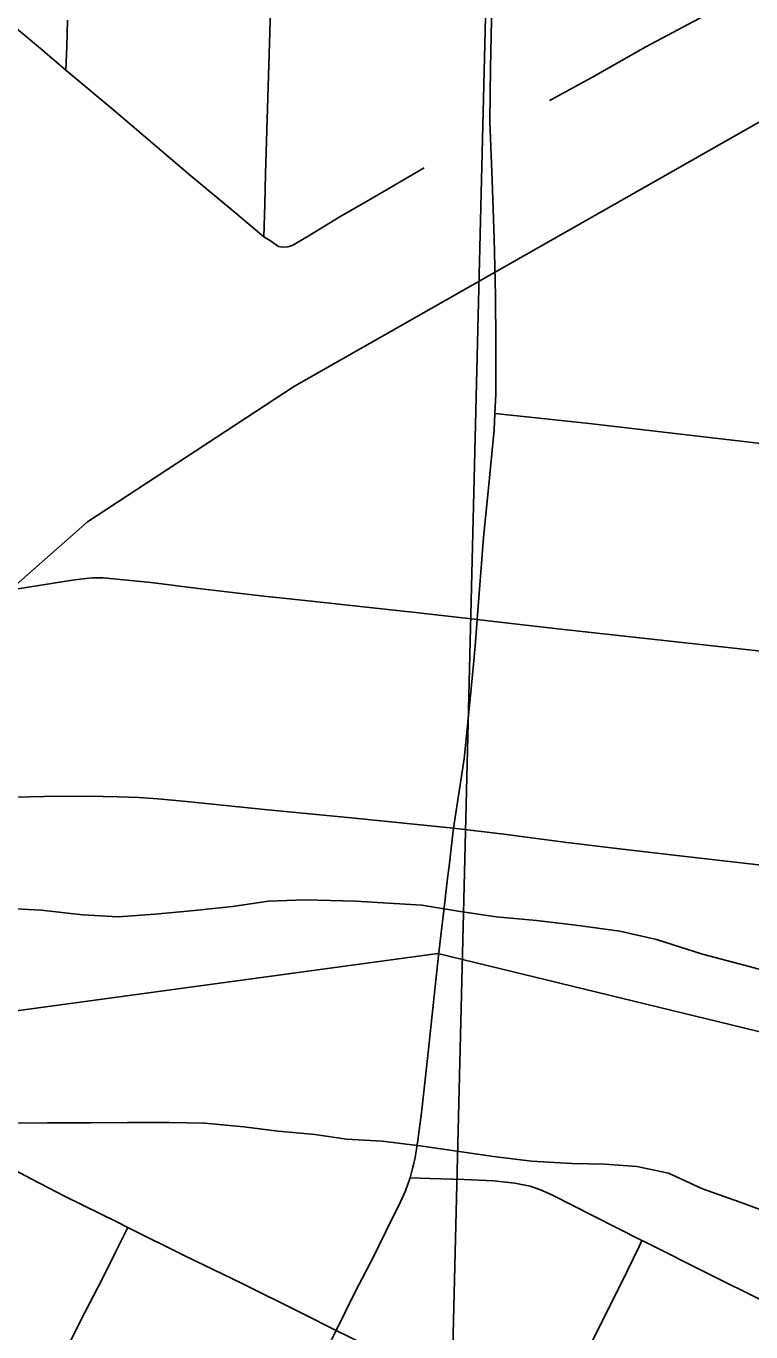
# Model space of a CAD drawing. Extents: x 2.4 to 73.1, y 4.5 to 25.6.
# Drawn here: x 48.5452 to 48.6572, y 22.731 to 22.9328 of the extents above; entities that cross this region are included whole.
import ezdxf

# ---------------------------------------------------------------- set-up
doc = ezdxf.new("R2010")
doc.units = 0
for name, color, linetype in [('GM_X_City_Street', 7, 'Continuous'), ('GM_X_County_Road', 7, 'Continuous'), ('GM_X_Interchange_Ramps', 7, 'Continuous'), ('GM_X_Major_River', 7, 'Continuous'), ('GM_X_Rail_Line', 7, 'Continuous'), ('GM_X_Section', 7, 'Continuous'), ('GM_X_State_Route', 7, 'Continuous'), ('GM_X_Township_Road', 7, 'Continuous'), ('GM_X_US_Shield', 7, 'Continuous')]:
    doc.layers.add(name, color=color, linetype=linetype)

msp = doc.modelspace()

# ---------------------------------------------------------------- linework, layer by layer
at = {"layer": 'GM_X_City_Street'}
for points in [[(48.58566, 22.89865), (48.58487, 22.89861), (48.58452, 22.89865), (48.58417, 22.89873), (48.58295, 22.89958), (48.58193, 22.90024), (48.57759, 22.90388), (48.57065, 22.90964), (48.55881, 22.91971), (48.55137, 22.92598), (48.54741, 22.92932), (48.53359, 22.94089), (48.52448, 22.94841), (48.52048, 22.95175), (48.50422, 22.96537), (48.50249, 22.96678), (48.50068, 22.96826), (48.49483, 22.97303), (48.48978, 22.97723), (48.47904, 22.98613), (48.47293, 22.99142), (48.46476, 22.99811)], [(48.58193, 22.90024), (48.58207, 22.90527), (48.58221, 22.90995), (48.58286, 22.93186), (48.58303, 22.93711)], [(48.62607, 22.92126), (48.62635, 22.92141), (48.63259, 22.92484), (48.64092, 22.92959), (48.65157, 22.93525)], [(48.55137, 22.92598), (48.55149, 22.92964), (48.55162, 22.93367)], [(48.58566, 22.89865), (48.58632, 22.89889), (48.58679, 22.89912), (48.58905, 22.90049), (48.59356, 22.90323), (48.59838, 22.90604), (48.60668, 22.91089)], [(48.61761, 22.87291), (48.62204, 22.87244), (48.6322, 22.87136), (48.64636, 22.86972), (48.66136, 22.86799), (48.66359, 22.86774)], [(48.61487, 22.84108), (48.61656, 22.84089), (48.62736, 22.83966), (48.6545, 22.83664), (48.66014, 22.83602), (48.686, 22.83315), (48.69282, 22.83239), (48.70064, 22.83152), (48.71496, 22.82993), (48.71611, 22.8298), (48.7287, 22.82841), (48.74003, 22.82716), (48.74267, 22.82687), (48.75853, 22.82512)], [(48.52171, 22.81239), (48.52617, 22.81261), (48.53275, 22.81298), (48.53686, 22.81324), (48.54338, 22.81361), (48.54802, 22.81372), (48.55482, 22.81378), (48.55943, 22.81371), (48.5626, 22.81358), (48.56558, 22.81336), (48.56996, 22.81297), (48.58205, 22.81175), (48.59542, 22.81044), (48.61123, 22.80883)], [(48.53032, 22.75871), (48.53082, 22.75892), (48.53144, 22.75915), (48.53203, 22.75931), (48.53274, 22.75944), (48.53341, 22.75952), (48.53407, 22.75954), (48.53472, 22.7595), (48.53538, 22.75942), (48.5361, 22.75927), (48.53692, 22.75905), (48.53871, 22.75837), (48.54098, 22.7573), (48.54597, 22.75467), (48.55122, 22.75195), (48.55931, 22.74796), (48.56094, 22.74715), (48.56962, 22.74281), (48.5786, 22.73849), (48.5878, 22.7339), (48.59312, 22.73125), (48.60999, 22.72297)], [(48.60451, 22.75484), (48.60758, 22.75473), (48.61287, 22.75454), (48.6174, 22.75436), (48.6207, 22.75398), (48.62306, 22.75351), (48.62467, 22.75295), (48.62639, 22.7522), (48.63289, 22.74891), (48.64034, 22.74514), (48.64065, 22.74499), (48.65084, 22.73986), (48.65889, 22.73587)], [(48.55194, 22.72941), (48.55434, 22.73409), (48.55701, 22.73928), (48.55902, 22.74331), (48.56094, 22.74715)], [(48.63031, 22.72493), (48.63715, 22.73861), (48.63988, 22.74421), (48.64034, 22.74514)]]:
    msp.add_lwpolyline(points, dxfattribs=at)
at = {"layer": 'GM_X_County_Road'}
msp.add_lwpolyline([(48.61123, 22.80883), (48.619, 22.80792), (48.62872, 22.80661), (48.63645, 22.80571), (48.6457, 22.8046), (48.66238, 22.80272), (48.69076, 22.79925), (48.71911, 22.79557), (48.73083, 22.79409), (48.74651, 22.79164), (48.75853, 22.78951)], dxfattribs=at)
at = {"layer": 'GM_X_Interchange_Ramps'}
for points in [[(47.86971, 22.45551), (47.90651, 22.43945), (47.96342, 22.44007), (48.00423, 22.44413), (48.06747, 22.44706), (48.09658, 22.45406), (48.11747, 22.46147), (48.1479, 22.50347), (48.18579, 22.55812), (48.2394, 22.62166), (48.28879, 22.6838), (48.33244, 22.73097), (48.3991, 22.75862), (48.48819, 22.77307), (48.60878, 22.78946), (48.75853, 22.75302), (48.75853, 24.55607)], [(48.75853, 20.021), (48.75853, 22.75302), (48.60878, 22.78946), (48.48819, 22.77307), (48.3991, 22.75862), (48.33244, 22.73097), (48.28879, 22.6838), (48.2394, 22.62166), (48.18579, 22.55812), (48.1479, 22.50347), (48.11747, 22.46147), (48.09658, 22.45406), (48.06747, 22.44706), (48.00423, 22.44413), (47.96342, 22.44007), (47.90651, 22.43945), (47.86971, 22.45551)]]:
    msp.add_lwpolyline(points, dxfattribs=at)
at = {"layer": 'GM_X_Major_River'}
for points in [[(48.66231, 22.78601), (48.6561, 22.78769), (48.6497, 22.78937), (48.64256, 22.79164), (48.63691, 22.79293), (48.63011, 22.79386), (48.62406, 22.79459), (48.61782, 22.79513), (48.61197, 22.79604), (48.60631, 22.79695), (48.59609, 22.79759), (48.58832, 22.79779), (48.58263, 22.79756), (48.57711, 22.79675), (48.57121, 22.79614), (48.56513, 22.79554), (48.55944, 22.79512), (48.55395, 22.79545), (48.54752, 22.79619), (48.54071, 22.79655)], [(48.54228, 22.76328), (48.54853, 22.76331), (48.55517, 22.76333), (48.56086, 22.76337), (48.5673, 22.76339), (48.5728, 22.76325), (48.57885, 22.76272), (48.58414, 22.76201), (48.58981, 22.76149), (48.59472, 22.76079), (48.60021, 22.76046), (48.60606, 22.75974), (48.61248, 22.75881), (48.61739, 22.75811), (48.62325, 22.75739), (48.6295, 22.75704), (48.63461, 22.75691), (48.63953, 22.75659), (48.64443, 22.75552), (48.64967, 22.7531), (48.6555, 22.75105), (48.66206, 22.74861)]]:
    msp.add_lwpolyline(points, dxfattribs=at)
at = {"layer": 'GM_X_Rail_Line'}
msp.add_lwpolyline([(47.88411, 22.27606), (47.92982, 22.29205), (47.97446, 22.30904), (48.02374, 22.33299), (48.06587, 22.35364), (48.10111, 22.37235), (48.12598, 22.38786), (48.15254, 22.40422), (48.17368, 22.41861), (48.2209, 22.45281), (48.28431, 22.50499), (48.37006, 22.57725), (48.40233, 22.60809), (48.42152, 22.63048), (48.43984, 22.65055), (48.45932, 22.68953), (48.47132, 22.71318), (48.51777, 22.80471), (48.52911, 22.82769), (48.54016, 22.8434), (48.5547, 22.8562), (48.58668, 22.87714), (48.75853, 22.97489)], dxfattribs=at)
at = {"layer": 'GM_X_Section'}
msp.add_lwpolyline([(48.11463, 23.07626), (48.61956, 23.07268), (48.60701, 22.56073), (48.10409, 22.56863)], close=True, dxfattribs=at)
at = {"layer": 'GM_X_State_Route'}
msp.add_line((48.61487, 22.84108), (48.6146, 22.83764), dxfattribs=at)
for points in [[(48.61743, 22.94639), (48.61713, 22.93617), (48.61692, 22.92635), (48.61686, 22.91801), (48.61722, 22.90896), (48.61751, 22.89999), (48.61772, 22.89109), (48.61778, 22.88385), (48.61775, 22.87589), (48.61761, 22.87291)], [(48.61761, 22.87291), (48.61749, 22.87039), (48.61658, 22.86087), (48.61587, 22.85374), (48.61487, 22.84108)], [(48.6146, 22.83764), (48.61437, 22.83469), (48.61387, 22.82933), (48.61286, 22.81957), (48.61123, 22.80883)], [(48.61123, 22.80883), (48.6107, 22.80435), (48.61054, 22.80296)], [(48.61054, 22.80296), (48.61031, 22.8011), (48.60988, 22.79747), (48.60889, 22.78918), (48.60721, 22.77328), (48.6063, 22.76487), (48.60574, 22.76056), (48.60553, 22.75925)], [(48.60553, 22.75925), (48.60531, 22.75795), (48.60503, 22.75682)], [(48.60503, 22.75682), (48.60489, 22.75625), (48.60451, 22.75484)], [(48.60451, 22.75484), (48.6044, 22.75441), (48.60383, 22.75279), (48.60278, 22.75052), (48.60193, 22.74883), (48.59965, 22.74421)], [(48.59965, 22.74421), (48.59896, 22.74282), (48.596, 22.73709), (48.59312, 22.73125)], [(48.59312, 22.73125), (48.59064, 22.72628), (48.58725, 22.71935), (48.58554, 22.71577)]]:
    msp.add_lwpolyline(points, dxfattribs=at)
at = {"layer": 'GM_X_Township_Road'}
msp.add_lwpolyline([(48.53349, 22.84414), (48.53419, 22.84425), (48.54096, 22.84536), (48.55239, 22.84714), (48.55396, 22.84735), (48.55547, 22.84751), (48.55712, 22.84751), (48.55924, 22.84733), (48.56446, 22.84679), (48.57185, 22.84589), (48.58144, 22.84476), (48.58978, 22.84387), (48.5959, 22.84321), (48.60537, 22.84219), (48.61487, 22.84108)], dxfattribs=at)
at = {"layer": 'GM_X_US_Shield'}
msp.add_lwpolyline([(48.75853, 22.55728), (48.75853, 23.06895), (48.74418, 23.06979), (48.61956, 23.07268), (48.60701, 22.56073)], close=True, dxfattribs=at)

doc.saveas('drawing.dxf')
